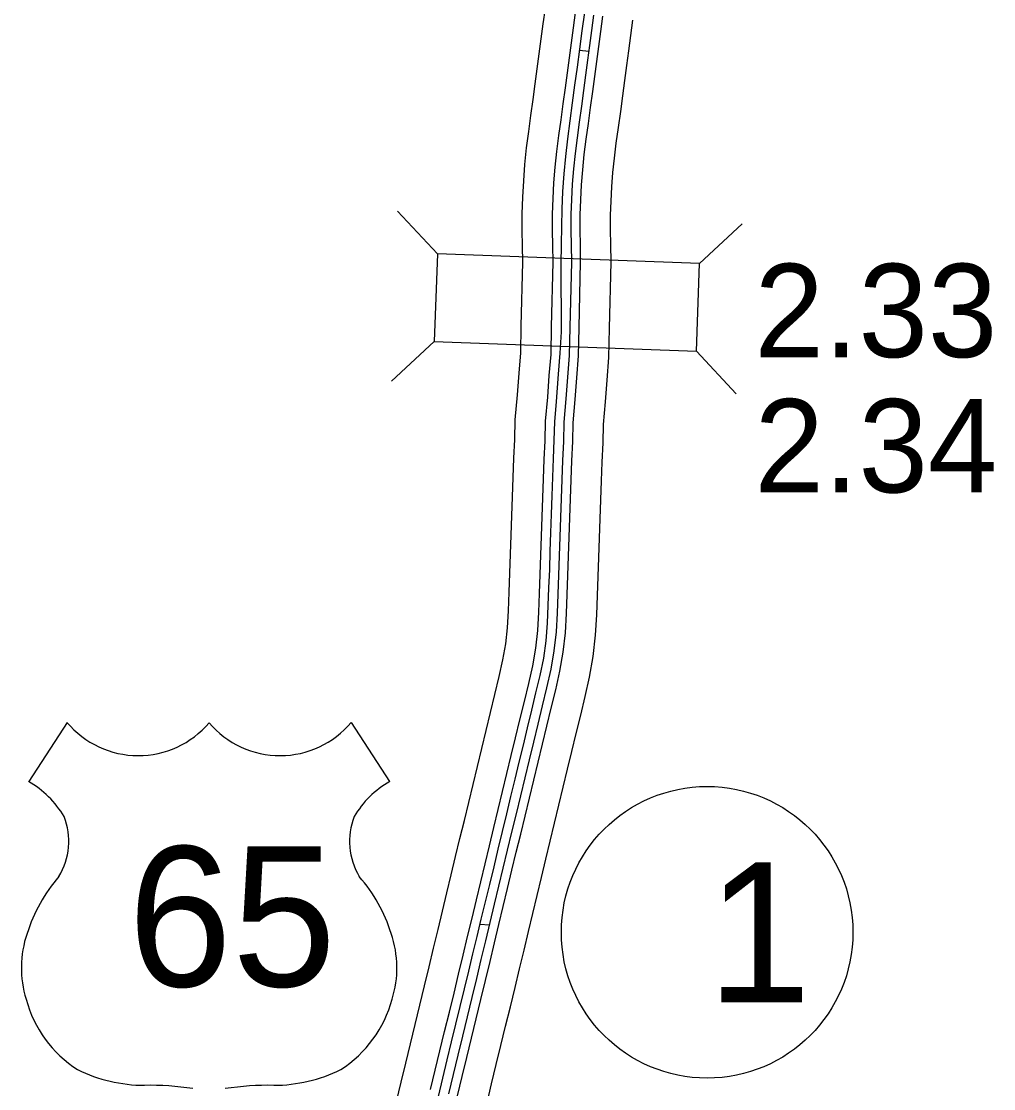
# Model space of a CAD drawing. Extents: x 31699 to 244310, y -8841 to 11474.
# Drawn here: x 141402.7 to 141696.2, y 2267.4 to 2589.4 of the extents above; entities that cross this region are included whole.
import ezdxf

# ---------------------------------------------------------------- set-up
doc = ezdxf.new("R2010")
doc.units = 0
for name, color, linetype in [('B_Logo', 7, 'Continuous'), ('R_Border Notes', 7, 'Continuous'), ('R_XS_EARTHWORK_STAGE1', 7, 'Continuous'), ('S_AREA_CALC', 7, 'Continuous'), ('S_WALL_ANNOT', 7, 'Continuous')]:
    doc.layers.add(name, color=color, linetype=linetype)

msp = doc.modelspace()

# ---------------------------------------------------------------- linework, layer by layer
for p, q in [((141416.45, 2377.9), (141404.91, 2360.06)), ((141502.24, 2377.9), (141513.78, 2360.06))]:
    msp.add_line(p, q)
for centre, radius, start, end in [((141437.93, 2395.98), 28.08, 220.075, 319.6701), ((141480.75, 2395.98), 28.08, 220.3299, 319.925), ((141389.83, 2334.15), 29.98, 30.7809, 59.9883), ((141528.86, 2334.15), 29.98, 120.0117, 149.2191), ((141396.43, 2342.06), 20.55, 328.8105, 21.2108), ((141522.26, 2342.06), 20.55, 158.7892, 211.1895), ((141450.17, 2299.94), 47.94, 138.9565, 162.6913), ((141468.52, 2299.94), 47.94, 17.3087, 41.0435), ((141434.34, 2303.86), 31.68, 160.9576, 197.3819), ((141484.35, 2303.86), 31.68, 342.6181, 19.0424), ((141439.5, 2303.95), 36.66, 195.1074, 237.1312), ((141479.19, 2303.95), 36.66, 302.8688, 344.8926), ((141440.18, 2315.5), 47.07, 244.0771, 269.5779), ((141478.51, 2315.5), 47.07, 270.4221, 295.9229), ((141441.27, 2182.22), 86.22, 81.1942, 90.9539), ((141477.42, 2182.22), 86.22, 89.0461, 98.8058)]:
    msp.add_arc(centre, radius, start, end)
at = {"layer": 'B_Logo'}
for points in [[(141572.65, 2592.07), (141571.89, 2586.52), (141571.14, 2581.03), (141570.4, 2575.59), (141569.65, 2570.19), (141568.93, 2564.78), (141568.23, 2559.38), (141567.53, 2554), (141566.9, 2548.67), (141566.39, 2543.38), (141566.03, 2538.06), (141565.82, 2532.76), (141565.66, 2527.55), (141565.64, 2522.09), (141565.54, 2516.12), (141565.59, 2495.72), (141565.25, 2489.27), (141564.73, 2483.01), (141564.06, 2474.74), (141563.56, 2468.58), (141563.36, 2463.09), (141563.17, 2457.54), (141562.99, 2451.94)], [(141531.69, 2265.89), (141533.08, 2271.69), (141534.48, 2277.49), (141535.9, 2283.31), (141537.32, 2289.13), (141538.74, 2294.93), (141540.13, 2300.68), (141541.5, 2306.38), (141542.84, 2312.01), (141544.17, 2317.56), (141545.49, 2323.05), (141546.8, 2328.48), (141548.12, 2333.93), (141549.44, 2339.4), (141550.76, 2344.85), (141552.08, 2350.29), (141553.4, 2355.73), (141554.71, 2361.18), (141556.02, 2366.59), (141557.33, 2371.97), (141558.64, 2377.39), (141559.98, 2382.87), (141561.31, 2388.39), (141562.54, 2393.93), (141563.53, 2399.53), (141564.17, 2405.2), (141564.49, 2410.91), (141564.69, 2416.63), (141564.89, 2422.36), (141565.11, 2428.13), (141565.31, 2433.91), (141565.5, 2439.7), (141565.7, 2445.47), (141565.89, 2451.2), (141566.13, 2456.96), (141566.43, 2462.7), (141566.54, 2468.45), (141567.16, 2475.56), (141567.64, 2482.1), (141568.17, 2488.6), (141568.36, 2497.15), (141568.79, 2516.74), (141568.69, 2521.9), (141568.64, 2526.4), (141568.64, 2531.1), (141568.81, 2535.71), (141569.06, 2540.3), (141569.41, 2544.88), (141569.89, 2549.53), (141570.49, 2554.23), (141571.15, 2558.99), (141571.8, 2563.79), (141572.45, 2568.56), (141573.06, 2573.16), (141573.66, 2577.66), (141574.26, 2582.15), (141574.88, 2586.7), (141575.5, 2591.31)], [(141574.01, 2580.29), (141571.09, 2580.62)], [(141562.99, 2451.94), (141562.79, 2446.31), (141562.61, 2440.69), (141562.42, 2435.09), (141562.23, 2429.53), (141562.04, 2424), (141561.83, 2418.53), (141561.62, 2413.17), (141561.39, 2407.85), (141560.99, 2402.55), (141560.25, 2397.28), (141559.19, 2392.03), (141557.91, 2386.81), (141556.61, 2381.57), (141555.35, 2376.32), (141554.1, 2371.1), (141552.84, 2365.93), (141551.59, 2360.76), (141550.35, 2355.57), (141549.09, 2350.34), (141547.81, 2345.05), (141546.53, 2339.72), (141545.24, 2334.38), (141543.95, 2329.04), (141542.67, 2323.76), (141541.4, 2318.55), (141540.13, 2313.35), (141538.86, 2308.12), (141537.59, 2302.86), (141536.31, 2297.57), (141535.03, 2292.25), (141533.75, 2286.92), (141532.45, 2281.56), (141531.13, 2276.13), (141529.82, 2270.62), (141528.49, 2265.04)], [(141541.03, 2317.05), (141543.99, 2316.8)]]:
    msp.add_lwpolyline(points, dxfattribs=at)
at = {"layer": 'R_Border Notes'}
msp.add_circle((141609.67, 2314.59), 44, dxfattribs=at)
at = {"layer": 'R_XS_EARTHWORK_STAGE1'}
for p, q in [((141528.23, 2519.24), (141516.25, 2532.14)), ((141607.38, 2516.33), (141620.27, 2528.31)), ((141527.26, 2492.86), (141514.37, 2480.88)), ((141606.41, 2489.95), (141618.39, 2477.06))]:
    msp.add_line(p, q, dxfattribs=at)
msp.add_lwpolyline([(141607.38, 2516.33), (141528.23, 2519.24), (141527.26, 2492.86), (141606.41, 2489.95)], close=True, dxfattribs=at)
at = {"layer": 'S_AREA_CALC'}
for points in [[(141515.91, 2263.56), (141517.3, 2269.34), (141518.7, 2275.16), (141520.1, 2280.98), (141521.52, 2286.82), (141522.95, 2292.66), (141524.37, 2298.42), (141525.75, 2304.14), (141527.11, 2309.82), (141528.46, 2315.45), (141529.79, 2321.01), (141531.1, 2326.5), (141532.42, 2331.96), (141533.75, 2337.42), (141535.06, 2342.87), (141536.38, 2348.33), (141537.7, 2353.77), (141539.02, 2359.21), (141540.33, 2364.65), (141541.64, 2370.08), (141542.95, 2375.45), (141544.26, 2380.88), (141545.61, 2386.37), (141546.9, 2391.73), (141548.03, 2396.82), (141548.88, 2401.64), (141549.42, 2406.44), (141549.71, 2411.58), (141549.9, 2417.16), (141550.11, 2422.9), (141550.32, 2428.66), (141550.53, 2434.42), (141550.71, 2440.2), (141550.92, 2445.97), (141551.1, 2451.75), (141551.35, 2457.66), (141551.64, 2463.23), (141551.75, 2469.24), (141552.42, 2476.75), (141552.89, 2483.24), (141553.39, 2489.36), (141553.57, 2497.48), (141553.99, 2516.77), (141553.9, 2521.69), (141553.85, 2526.3), (141553.84, 2531.37), (141554.03, 2536.4), (141554.3, 2541.27), (141554.67, 2546.2), (141555.19, 2551.22), (141555.82, 2556.18), (141556.49, 2561), (141557.15, 2565.79), (141557.79, 2570.52), (141558.39, 2575.09), (141558.99, 2579.62), (141559.6, 2584.14), (141560.22, 2588.69), (141560.84, 2593.27)], [(141526.21, 2267.2), (141527.61, 2273.01), (141529.01, 2278.82), (141530.43, 2284.64), (141531.86, 2290.47), (141533.28, 2296.26), (141534.66, 2301.99), (141536.02, 2307.69), (141537.37, 2313.32), (141538.7, 2318.87), (141540.02, 2324.36), (141541.32, 2329.81), (141542.66, 2335.26), (141543.97, 2340.72), (141545.29, 2346.17), (141546.61, 2351.61), (141547.93, 2357.06), (141549.24, 2362.5), (141550.55, 2367.92), (141551.86, 2373.29), (141553.17, 2378.72), (141554.51, 2384.2), (141555.83, 2389.66), (141557.02, 2395.03), (141557.96, 2400.33), (141558.56, 2405.67), (141558.86, 2411.16), (141559.06, 2416.83), (141559.27, 2422.56), (141559.48, 2428.33), (141559.69, 2434.1), (141559.87, 2439.89), (141560.08, 2445.66), (141560.27, 2451.41), (141560.5, 2457.23), (141560.8, 2462.9), (141560.91, 2468.75), (141561.55, 2476.01), (141562.03, 2482.53), (141562.54, 2488.89), (141562.73, 2497.28), (141563.16, 2516.75), (141563.06, 2521.82), (141563.02, 2526.36), (141563.01, 2531.2), (141563.19, 2535.97), (141563.44, 2540.67), (141563.81, 2545.38), (141564.3, 2550.17), (141564.91, 2554.97), (141565.57, 2559.75), (141566.23, 2564.55), (141566.87, 2569.31), (141567.48, 2573.89), (141568.08, 2578.41), (141568.68, 2582.91), (141569.3, 2587.46), (141569.92, 2592.06)], [(141534.32, 2265.26), (141535.71, 2271.06), (141537.11, 2276.86), (141538.52, 2282.67), (141539.95, 2288.49), (141541.37, 2294.29), (141542.76, 2300.05), (141544.13, 2305.75), (141545.48, 2311.38), (141546.8, 2316.93), (141548.12, 2322.42), (141549.42, 2327.85), (141550.75, 2333.3), (141552.07, 2338.76), (141553.39, 2344.21), (141554.71, 2349.65), (141556.03, 2355.1), (141557.34, 2360.54), (141558.65, 2365.95), (141559.96, 2371.33), (141561.26, 2376.75), (141562.61, 2382.23), (141563.95, 2387.78), (141565.2, 2393.4), (141566.21, 2399.14), (141566.87, 2404.97), (141567.19, 2410.79), (141567.39, 2416.54), (141567.6, 2422.26), (141567.81, 2428.03), (141568.02, 2433.82), (141568.2, 2439.61), (141568.41, 2445.38), (141568.59, 2451.1), (141568.83, 2456.84), (141569.13, 2462.61), (141569.24, 2468.3), (141569.86, 2475.34), (141570.34, 2481.89), (141570.87, 2488.46), (141571.06, 2497.09), (141571.49, 2516.74), (141571.4, 2521.94), (141571.35, 2526.41), (141571.34, 2531.06), (141571.51, 2535.59), (141571.76, 2540.12), (141572.11, 2544.64), (141572.58, 2549.22), (141573.17, 2553.87), (141573.83, 2558.62), (141574.48, 2563.42), (141575.13, 2568.2), (141575.74, 2572.8), (141576.34, 2577.3), (141576.94, 2581.79), (141577.56, 2586.34), (141578.18, 2590.95)], [(141543.23, 2263.12), (141544.62, 2268.91), (141546.02, 2274.7), (141547.43, 2280.49), (141548.85, 2286.31), (141550.28, 2292.12), (141551.68, 2297.91), (141553.04, 2303.62), (141554.39, 2309.24), (141555.72, 2314.8), (141557.03, 2320.28), (141558.33, 2325.69), (141559.66, 2331.13), (141560.98, 2336.61), (141562.3, 2342.05), (141563.62, 2347.49), (141564.94, 2352.95), (141566.25, 2358.39), (141567.56, 2363.79), (141568.87, 2369.18), (141570.17, 2374.58), (141571.52, 2380.07), (141572.88, 2385.72), (141574.19, 2391.61), (141575.29, 2397.83), (141576, 2404.2), (141576.35, 2410.38), (141576.55, 2416.21), (141576.76, 2421.92), (141576.97, 2427.7), (141577.18, 2433.51), (141577.36, 2439.3), (141577.57, 2445.06), (141577.75, 2450.77), (141577.99, 2456.41), (141578.29, 2462.28), (141578.4, 2467.81), (141579, 2474.6), (141579.48, 2481.19), (141580.03, 2487.99), (141580.23, 2496.89), (141580.66, 2516.72), (141580.56, 2522.08), (141580.52, 2526.47), (141580.51, 2530.89), (141580.67, 2535.17), (141580.91, 2539.52), (141581.24, 2543.82), (141581.68, 2548.17), (141582.26, 2552.66), (141582.91, 2557.37), (141583.57, 2562.18), (141584.22, 2566.98), (141584.83, 2571.6), (141585.42, 2576.09), (141586.02, 2580.56), (141586.65, 2585.11), (141587.27, 2589.74)]]:
    msp.add_lwpolyline(points, dxfattribs=at)

# ---------------------------------------------------------------- texts
msp.add_text('65', height=42.24).set_placement((141434.84, 2298.26))
at = {"layer": 'R_Border Notes'}
msp.add_text('1', height=42.24, dxfattribs=at).set_placement((141609.67, 2293.47))
at = {"layer": 'S_WALL_ANNOT'}
for s, p in [('2.33', (141623.97, 2488.1)), ('2.34', (141623.97, 2447.3))]:
    msp.add_text(s, height=28.16, dxfattribs=at).set_placement(p)

doc.saveas('drawing.dxf')
